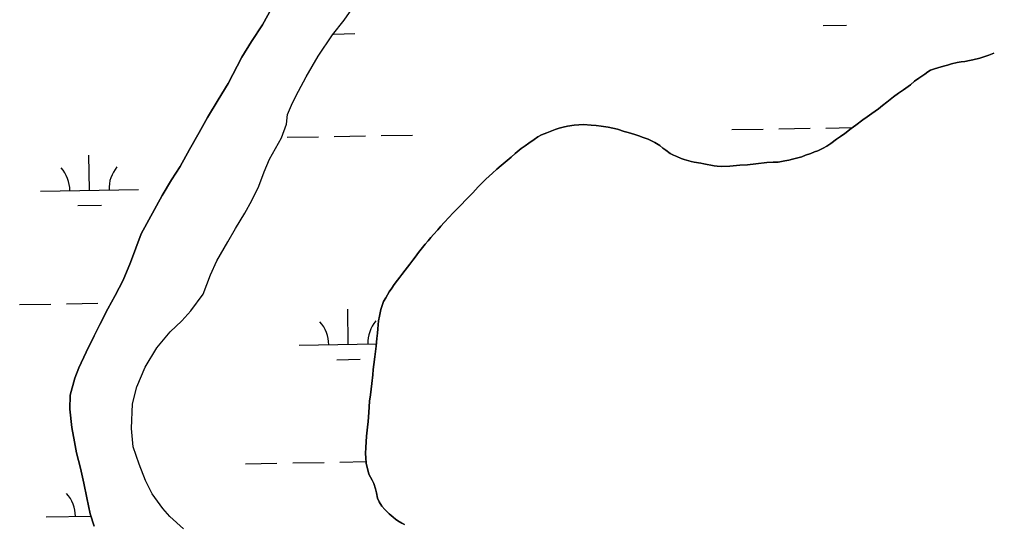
# Model space of a CAD drawing. Extents: x 3887375 to 3925618, y 296674 to 322633.
# Drawn here: x 3911380 to 3912371, y 304669 to 305185 of the extents above; entities that cross this region are included whole.
import ezdxf

# ---------------------------------------------------------------- set-up
doc = ezdxf.new("R2010")
doc.units = 0
doc.layers.add('V-TOPO-SHOR', color=7, linetype='Continuous')
doc.layers.add('V-WETL-SWMP', color=7, linetype='Continuous')

msp = doc.modelspace()

# ---------------------------------------------------------------- linework, layer by layer
at = {"layer": 'V-TOPO-SHOR'}
for points in [[(3911456.63, 304667.1), (3911452.67, 304679.7), (3911449.23, 304695.85), (3911445.96, 304710.95), (3911442.7, 304726.04), (3911438.73, 304742.01), (3911436.55, 304753.02), (3911434, 304767.76), (3911431.79, 304786.59), (3911432.26, 304800.63), (3911436.99, 304818.06), (3911441.03, 304828.74), (3911448.6, 304844.59), (3911456.71, 304861.33), (3911462.52, 304872.91), (3911470.63, 304889.11), (3911478.04, 304902.65), (3911486.15, 304918.14), (3911493.71, 304936.3), (3911504.43, 304965.49), (3911525.95, 305004.68), (3911535.47, 305020.89), (3911544.3, 305034.43), (3911554, 305051.71), (3911563.88, 305069.16), (3911572.35, 305084.3), (3911583.29, 305102.48), (3911593.35, 305119.22), (3911607.27, 305146.11), (3911617.34, 305161.97), (3911628.46, 305179.08), (3911639.4, 305198.67)], [(3911547.81, 304664.11), (3911533.72, 304676.67), (3911526.75, 304684.99), (3911515.67, 304699.87), (3911509.04, 304713.71), (3911502.4, 304730.21), (3911496.28, 304747.95), (3911494.6, 304766.6), (3911495.92, 304792.02), (3911500.29, 304809.27), (3911508.73, 304829.39), (3911520.56, 304849.17), (3911534.35, 304865.57), (3911546.03, 304876.64), (3911555.23, 304886.98), (3911567.95, 304904.1), (3911575.51, 304923.68), (3911581.67, 304938.1), (3911592.96, 304957.34), (3911600.72, 304971.05), (3911610.26, 304986.55), (3911617.67, 304999.56), (3911624.71, 305014.34), (3911630.16, 305028.93), (3911635.61, 305041.93), (3911647.96, 305063.66), (3911652.88, 305077.54), (3911653.9, 305087.32), (3911659.01, 305099.43), (3911665.18, 305111.36), (3911673.11, 305125.78), (3911685.11, 305147.16), (3911699.95, 305168.73), (3911711.61, 305183.88), (3911722.74, 305199.39)], [(3912058.67, 305041.55), (3912065.79, 305039.45), (3912068.81, 305038.92), (3912075.75, 305037.71), (3912078.77, 305037.19), (3912082.15, 305036.49), (3912085.71, 305035.62), (3912089.26, 305034.92), (3912092.46, 305034.58), (3912096.73, 305034.24), (3912105.26, 305034.81), (3912115.38, 305035.74), (3912123.38, 305036.13), (3912131.91, 305037.23), (3912143.1, 305038.52), (3912149.31, 305038.73), (3912154.47, 305038.93), (3912161.39, 305040.2), (3912165.3, 305040.75), (3912169.21, 305041.83), (3912174.71, 305043.28), (3912178.62, 305044.36), (3912182.34, 305045.98), (3912188.02, 305047.78), (3912191.75, 305049.21), (3912195.12, 305050.47), (3912200.62, 305052.98), (3912204.16, 305055.13), (3912208.24, 305057.81), (3912214.08, 305062.1), (3912218.16, 305065.14), (3912222.59, 305068.18), (3912228.97, 305073.01), (3912233.75, 305076.58), (3912240.84, 305082.12), (3912245.44, 305085.16), (3912250.23, 305088.56), (3912256.96, 305093.21), (3912261.04, 305096.6), (3912265.46, 305099.99), (3912272.37, 305105.53), (3912277.51, 305109.11), (3912282.3, 305112.68), (3912289.56, 305117.87), (3912293.81, 305121.44), (3912298.06, 305124.66), (3912304.09, 305128.77), (3912307.28, 305131.09), (3912309.94, 305132.7), (3912314.02, 305133.96), (3912317.39, 305135.04), (3912323.43, 305136.85), (3912327.51, 305137.93), (3912331.41, 305139.19), (3912337.09, 305140.46), (3912341.18, 305141.19), (3912344.91, 305141.74), (3912349.88, 305142.65), (3912353.25, 305143.37), (3912360.36, 305145), (3912365.5, 305146.8), (3912369.41, 305148.24), (3912374.55, 305150.04)], [(3911734.21, 304731.31), (3911733.83, 304736.64), (3911733.64, 304741.26), (3911733.79, 304747.31), (3911734.12, 304752.99), (3911734.45, 304758.86), (3911735.65, 304767.93), (3911736.16, 304773.97), (3911736.84, 304783.04), (3911737.34, 304788.91), (3911737.68, 304794.77), (3911738.71, 304801.17), (3911739.4, 304806.87), (3911739.91, 304812.73), (3911740.94, 304821.62), (3911741.45, 304826.96), (3911742.14, 304832.11), (3911742.99, 304839.93), (3911743.86, 304845.45), (3911744.55, 304850.96), (3911745.23, 304858.78), (3911745.74, 304864.12), (3911746.07, 304868.56), (3911746.93, 304876.56), (3911747.62, 304881.36), (3911749.19, 304888.3), (3911750.59, 304892.39), (3911752, 304896.49), (3911754.12, 304900.23), (3911757.82, 304906.29), (3911760.47, 304910.21), (3911762.77, 304913.77), (3911766.3, 304918.41), (3911768.42, 304921.44), (3911770.54, 304924.11), (3911774.08, 304928.39), (3911776.2, 304931.42), (3911778.68, 304934.45), (3911781.86, 304938.73), (3911784.16, 304941.76), (3911787.69, 304946.58), (3911790.16, 304949.79), (3911794.41, 304955.14), (3911797.41, 304958.52), (3911800.07, 304961.73), (3911802.72, 304964.77), (3911807.32, 304969.76), (3911810.5, 304973.33), (3911813.69, 304977.08), (3911818.99, 304982.61), (3911822.53, 304986.53), (3911825.54, 304989.74), (3911829.26, 304993.49), (3911837.75, 305001.88), (3911842.88, 305007.41), (3911848.54, 305013.65), (3911852.26, 305017.4), (3911856.15, 305021.33), (3911863.06, 305027.58), (3911867.66, 305031.68), (3911871.91, 305035.26), (3911878.11, 305040.44), (3911882, 305044.01), (3911886.08, 305047.76), (3911892.46, 305052.58), (3911896.35, 305055.62), (3911900.07, 305058.12), (3911905.74, 305062.05), (3911909.47, 305064.74), (3911913.01, 305066.53), (3911918.51, 305068.86), (3911921.88, 305070.12), (3911927.03, 305072.1), (3911931.11, 305073.36), (3911935.19, 305074.44), (3911939.46, 305075.52), (3911946.38, 305076.62), (3911951.18, 305077), (3911955.8, 305077.19), (3911963.62, 305076.69), (3911968.77, 305076.36), (3911973.93, 305075.67), (3911981.22, 305074.63), (3911986.02, 305073.41), (3911990.65, 305072.36), (3911997.59, 305070.26), (3912001.68, 305069.21), (3912008.27, 305067.1), (3912012.54, 305065.52), (3912016.81, 305064.12), (3912021.79, 305062.19), (3912025.18, 305060.6), (3912028.74, 305058.84), (3912033.73, 305055.66), (3912036.94, 305053.19), (3912039.79, 305051.07), (3912044.25, 305047.71), (3912047.81, 305045.95), (3912051.01, 305044.54), (3912055.64, 305042.6), (3912058.67, 305041.55)], [(3911773.21, 304668.56), (3911770.54, 304670.15), (3911766.62, 304672.45), (3911764.13, 304674.21), (3911761.63, 304676.16), (3911757.71, 304679.52), (3911755.39, 304681.82), (3911753.07, 304683.94), (3911750.03, 304687.3), (3911747.35, 304691.91), (3911745.91, 304695.46), (3911744.65, 304700.97), (3911743.56, 304705.23), (3911741.94, 304710.55), (3911740.32, 304713.92), (3911738.71, 304716.94), (3911736.74, 304720.13), (3911734.21, 304731.31)]]:
    msp.add_lwpolyline(points, dxfattribs=at)
at = {"layer": 'V-WETL-SWMP'}
for p, q in [((3911711.61, 305183.88), (3911722.74, 305199.39)), ((3911699.95, 305168.73), (3911711.61, 305183.88)), ((3912200.36, 305178.27), (3912224.35, 305178.68)), ((3911685.11, 305147.16), (3911699.95, 305168.73)), ((3911700.69, 305169.69), (3911722.52, 305170.07)), ((3911673.11, 305125.79), (3911685.11, 305147.16)), ((3912341.18, 305141.19), (3912337.09, 305140.46)), ((3912344.91, 305141.74), (3912341.18, 305141.19)), ((3912349.88, 305142.64), (3912344.91, 305141.74)), ((3912353.25, 305143.37), (3912349.88, 305142.64)), ((3912360.36, 305145), (3912353.25, 305143.37)), ((3912365.5, 305146.8), (3912360.36, 305145)), ((3912369.41, 305148.24), (3912365.5, 305146.8)), ((3912374.55, 305150.04), (3912369.41, 305148.24)), ((3912307.28, 305131.09), (3912304.09, 305128.77)), ((3912309.94, 305132.7), (3912307.28, 305131.09)), ((3912314.02, 305133.96), (3912309.94, 305132.7)), ((3912317.39, 305135.04), (3912314.02, 305133.96)), ((3912323.43, 305136.85), (3912317.39, 305135.04)), ((3912327.51, 305137.93), (3912323.43, 305136.85)), ((3912331.41, 305139.19), (3912327.51, 305137.93)), ((3912337.09, 305140.46), (3912331.41, 305139.19)), ((3911665.18, 305111.36), (3911673.11, 305125.79)), ((3912293.81, 305121.44), (3912289.56, 305117.87)), ((3912298.06, 305124.66), (3912293.81, 305121.44)), ((3912304.09, 305128.77), (3912298.06, 305124.66)), ((3911659.01, 305099.43), (3911665.18, 305111.36)), ((3912282.3, 305112.68), (3912277.51, 305109.11)), ((3912289.56, 305117.87), (3912282.3, 305112.68)), ((3912272.37, 305105.53), (3912265.46, 305099.99)), ((3912277.51, 305109.11), (3912272.37, 305105.53)), ((3911653.91, 305087.32), (3911659.01, 305099.43)), ((3912256.96, 305093.21), (3912250.23, 305088.56)), ((3912261.04, 305096.6), (3912256.96, 305093.21)), ((3912265.46, 305099.99), (3912261.04, 305096.6)), ((3911652.88, 305077.54), (3911653.91, 305087.32)), ((3912240.84, 305082.12), (3912233.75, 305076.58)), ((3912245.45, 305085.16), (3912240.84, 305082.12)), ((3912250.23, 305088.56), (3912245.45, 305085.16)), ((3911647.96, 305063.66), (3911652.88, 305077.54)), ((3911927.03, 305072.1), (3911921.88, 305070.12)), ((3911931.11, 305073.36), (3911927.03, 305072.1)), ((3911935.19, 305074.44), (3911931.11, 305073.36)), ((3911939.45, 305075.53), (3911935.19, 305074.44)), ((3911946.38, 305076.62), (3911939.45, 305075.53)), ((3911951.18, 305077), (3911946.38, 305076.62)), ((3911955.8, 305077.19), (3911951.18, 305077)), ((3911963.62, 305076.69), (3911955.8, 305077.19)), ((3911968.77, 305076.36), (3911963.62, 305076.69)), ((3911973.93, 305075.67), (3911968.77, 305076.36)), ((3911981.22, 305074.63), (3911973.93, 305075.67)), ((3911986.02, 305073.41), (3911981.22, 305074.63)), ((3911990.65, 305072.36), (3911986.02, 305073.41)), ((3911997.59, 305070.26), (3911990.65, 305072.36)), ((3912107.32, 305072.02), (3912139.32, 305072.56)), ((3912155.32, 305072.84), (3912187.31, 305073.39)), ((3912203.31, 305073.66), (3912230.47, 305074.13)), ((3912228.97, 305073.01), (3912222.59, 305068.18)), ((3912233.75, 305076.58), (3912228.97, 305073.01)), ((3911635.61, 305041.93), (3911647.96, 305063.66)), ((3911653.48, 305064.23), (3911685.48, 305064.77)), ((3911701.47, 305065.05), (3911733.47, 305065.6)), ((3911749.47, 305065.87), (3911781.46, 305066.42)), ((3911905.74, 305062.05), (3911900.07, 305058.12)), ((3911909.46, 305064.74), (3911905.74, 305062.05)), ((3911913.01, 305066.53), (3911909.46, 305064.74)), ((3911918.51, 305068.86), (3911913.01, 305066.53)), ((3911921.88, 305070.12), (3911918.51, 305068.86)), ((3912001.68, 305069.21), (3911997.59, 305070.26)), ((3912008.27, 305067.1), (3912001.68, 305069.21)), ((3912012.54, 305065.52), (3912008.27, 305067.1)), ((3912016.81, 305064.12), (3912012.54, 305065.52)), ((3912021.79, 305062.19), (3912016.81, 305064.12)), ((3912025.18, 305060.6), (3912021.79, 305062.19)), ((3912214.09, 305062.1), (3912208.24, 305057.81)), ((3912218.16, 305065.14), (3912214.09, 305062.1)), ((3912222.59, 305068.18), (3912218.16, 305065.14)), ((3911892.45, 305052.58), (3911886.08, 305047.76)), ((3911896.35, 305055.62), (3911892.45, 305052.58)), ((3911900.07, 305058.12), (3911896.35, 305055.62)), ((3912028.74, 305058.84), (3912025.18, 305060.6)), ((3912033.73, 305055.66), (3912028.74, 305058.84)), ((3912036.94, 305053.19), (3912033.73, 305055.66)), ((3912039.79, 305051.07), (3912036.94, 305053.19)), ((3912200.62, 305052.98), (3912195.12, 305050.47)), ((3912204.16, 305055.13), (3912200.62, 305052.98)), ((3912208.24, 305057.81), (3912204.16, 305055.13)), ((3911451.79, 305010.01), (3911451.17, 305046.01)), ((3911630.16, 305028.93), (3911635.61, 305041.93)), ((3911882, 305044.01), (3911878.11, 305040.43)), ((3911886.08, 305047.76), (3911882, 305044.01)), ((3912044.25, 305047.71), (3912039.79, 305051.07)), ((3912047.81, 305045.95), (3912044.25, 305047.71)), ((3912051.01, 305044.54), (3912047.81, 305045.95)), ((3912055.64, 305042.6), (3912051.01, 305044.54)), ((3912058.67, 305041.55), (3912055.64, 305042.6)), ((3912169.21, 305041.83), (3912165.3, 305040.75)), ((3912174.71, 305043.28), (3912169.21, 305041.83)), ((3912178.62, 305044.36), (3912174.71, 305043.28)), ((3912182.34, 305045.98), (3912178.62, 305044.36)), ((3912188.02, 305047.78), (3912182.34, 305045.98)), ((3912191.75, 305049.21), (3912188.02, 305047.78)), ((3912195.12, 305050.47), (3912191.75, 305049.21)), ((3911871.91, 305035.26), (3911867.66, 305031.68)), ((3911878.11, 305040.43), (3911871.91, 305035.26)), ((3912065.79, 305039.44), (3912058.67, 305041.55)), ((3912068.81, 305038.92), (3912065.79, 305039.44)), ((3912075.75, 305037.71), (3912068.81, 305038.92)), ((3912078.77, 305037.19), (3912075.75, 305037.71)), ((3912082.15, 305036.49), (3912078.77, 305037.19)), ((3912085.71, 305035.62), (3912082.15, 305036.49)), ((3912089.26, 305034.92), (3912085.71, 305035.62)), ((3912092.46, 305034.58), (3912089.26, 305034.92)), ((3912096.73, 305034.24), (3912092.46, 305034.58)), ((3912105.26, 305034.81), (3912096.73, 305034.24)), ((3912115.38, 305035.74), (3912105.26, 305034.81)), ((3912123.38, 305036.13), (3912115.38, 305035.74)), ((3912131.91, 305037.23), (3912123.38, 305036.13)), ((3912143.1, 305038.52), (3912131.91, 305037.23)), ((3912149.32, 305038.73), (3912143.1, 305038.52)), ((3912154.47, 305038.93), (3912149.32, 305038.73)), ((3912161.4, 305040.2), (3912154.47, 305038.93)), ((3912165.3, 305040.75), (3912161.4, 305040.2)), ((3911624.71, 305014.34), (3911630.16, 305028.93)), ((3911863.06, 305027.58), (3911856.15, 305021.33)), ((3911867.66, 305031.68), (3911863.06, 305027.58)), ((3911617.67, 304999.56), (3911624.71, 305014.34)), ((3911848.54, 305013.65), (3911842.88, 305007.41)), ((3911852.26, 305017.4), (3911848.54, 305013.65)), ((3911856.15, 305021.33), (3911852.26, 305017.4)), ((3911401.8, 305009.16), (3911501.78, 305010.87)), ((3911842.88, 305007.41), (3911837.75, 305001.88)), ((3911440.06, 304994.38), (3911464.05, 304994.79)), ((3911610.26, 304986.55), (3911617.67, 304999.56)), ((3911829.26, 304993.49), (3911825.54, 304989.74)), ((3911837.75, 305001.88), (3911829.26, 304993.49)), ((3911600.72, 304971.05), (3911610.26, 304986.55)), ((3911818.99, 304982.61), (3911813.69, 304977.08)), ((3911822.53, 304986.53), (3911818.99, 304982.61)), ((3911825.54, 304989.74), (3911822.53, 304986.53)), ((3911810.5, 304973.33), (3911807.32, 304969.76)), ((3911813.69, 304977.08), (3911810.5, 304973.33)), ((3911592.96, 304957.34), (3911600.72, 304971.05)), ((3911802.72, 304964.77), (3911800.07, 304961.73)), ((3911807.32, 304969.76), (3911802.72, 304964.77)), ((3911581.67, 304938.1), (3911592.96, 304957.34)), ((3911794.41, 304955.14), (3911790.16, 304949.79)), ((3911797.41, 304958.52), (3911794.41, 304955.14)), ((3911800.07, 304961.73), (3911797.41, 304958.52)), ((3911787.69, 304946.58), (3911784.16, 304941.76)), ((3911790.16, 304949.79), (3911787.69, 304946.58)), ((3911575.51, 304923.68), (3911581.67, 304938.1)), ((3911778.68, 304934.45), (3911776.2, 304931.42)), ((3911781.86, 304938.73), (3911778.68, 304934.45)), ((3911784.16, 304941.76), (3911781.86, 304938.73)), ((3911567.95, 304904.1), (3911575.51, 304923.68)), ((3911770.54, 304924.11), (3911768.42, 304921.44)), ((3911774.08, 304928.39), (3911770.54, 304924.11)), ((3911776.2, 304931.42), (3911774.08, 304928.39)), ((3911762.77, 304913.77), (3911760.47, 304910.21)), ((3911766.3, 304918.41), (3911762.77, 304913.77)), ((3911768.42, 304921.44), (3911766.3, 304918.41)), ((3911555.23, 304886.99), (3911567.95, 304904.1)), ((3911757.82, 304906.29), (3911754.12, 304900.23)), ((3911760.47, 304910.21), (3911757.82, 304906.29)), ((3911380.37, 304893.34), (3911412.37, 304893.89)), ((3911428.37, 304894.16), (3911460.36, 304894.71)), ((3911752, 304896.49), (3911750.6, 304892.39)), ((3911754.12, 304900.23), (3911752, 304896.49)), ((3911546.03, 304876.64), (3911555.23, 304886.99)), ((3911715.97, 304852.66), (3911715.35, 304888.66)), ((3911749.19, 304888.3), (3911747.62, 304881.36)), ((3911750.6, 304892.39), (3911749.19, 304888.3)), ((3911534.35, 304865.57), (3911546.03, 304876.64)), ((3911746.93, 304876.56), (3911746.07, 304868.56)), ((3911747.62, 304881.36), (3911746.93, 304876.56)), ((3911520.56, 304849.17), (3911534.35, 304865.57)), ((3911745.74, 304864.12), (3911745.23, 304858.78)), ((3911746.07, 304868.56), (3911745.74, 304864.12)), ((3911745.23, 304858.78), (3911744.55, 304850.96)), ((3911508.73, 304829.39), (3911520.56, 304849.17)), ((3911665.97, 304851.8), (3911744.74, 304853.16)), ((3911743.86, 304845.45), (3911743, 304839.93)), ((3911744.55, 304850.96), (3911743.86, 304845.45)), ((3911704.23, 304837.03), (3911728.23, 304837.44)), ((3911743, 304839.93), (3911742.14, 304832.11)), ((3911500.29, 304809.28), (3911508.73, 304829.39)), ((3911741.45, 304826.96), (3911740.94, 304821.62)), ((3911742.14, 304832.11), (3911741.45, 304826.96)), ((3911740.94, 304821.62), (3911739.91, 304812.73)), ((3911495.92, 304792.02), (3911500.29, 304809.28)), ((3911739.4, 304806.86), (3911738.71, 304801.17)), ((3911739.91, 304812.73), (3911739.4, 304806.86)), ((3911737.68, 304794.77), (3911737.34, 304788.91)), ((3911738.71, 304801.17), (3911737.68, 304794.77)), ((3911494.6, 304766.6), (3911495.92, 304792.02)), ((3911737.34, 304788.91), (3911736.83, 304783.04)), ((3911736.83, 304783.04), (3911736.16, 304773.97)), ((3911496.28, 304747.95), (3911494.6, 304766.6)), ((3911735.66, 304767.93), (3911734.45, 304758.86)), ((3911736.16, 304773.97), (3911735.66, 304767.93)), ((3911734.45, 304758.86), (3911734.12, 304752.99)), ((3911502.4, 304730.21), (3911496.28, 304747.95)), ((3911733.79, 304747.3), (3911733.63, 304741.26)), ((3911734.12, 304752.99), (3911733.79, 304747.3)), ((3911733.63, 304741.26), (3911733.83, 304736.64)), ((3911733.83, 304736.64), (3911734.21, 304731.31)), ((3911509.04, 304713.71), (3911502.4, 304730.21)), ((3911611.2, 304730.78), (3911643.19, 304731.33)), ((3911659.19, 304731.6), (3911691.19, 304732.15)), ((3911707.18, 304732.42), (3911734.1, 304732.89)), ((3911734.21, 304731.31), (3911736.74, 304720.13)), ((3911736.74, 304720.13), (3911738.71, 304716.94)), ((3911738.71, 304716.94), (3911740.32, 304713.92)), ((3911515.67, 304699.87), (3911509.04, 304713.71)), ((3911740.32, 304713.92), (3911741.94, 304710.55)), ((3911741.94, 304710.55), (3911743.56, 304705.23)), ((3911743.56, 304705.23), (3911744.64, 304700.97)), ((3911526.75, 304684.99), (3911515.67, 304699.87)), ((3911744.64, 304700.97), (3911745.91, 304695.46)), ((3911745.91, 304695.46), (3911747.35, 304691.91)), ((3911747.35, 304691.91), (3911750.03, 304687.3)), ((3911750.03, 304687.3), (3911753.07, 304683.94)), ((3911407.51, 304676.53), (3911453.42, 304677.32)), ((3911533.72, 304676.67), (3911526.75, 304684.99)), ((3911547.81, 304664.11), (3911533.72, 304676.67)), ((3911753.07, 304683.94), (3911755.39, 304681.82)), ((3911755.39, 304681.82), (3911757.71, 304679.52)), ((3911757.71, 304679.52), (3911761.63, 304676.16)), ((3911761.63, 304676.16), (3911764.13, 304674.21)), ((3911764.13, 304674.21), (3911766.62, 304672.45)), ((3911766.62, 304672.45), (3911770.54, 304670.15)), ((3911770.54, 304670.15), (3911773.21, 304668.56))]:
    msp.add_line(p, q, dxfattribs=at)
msp.add_lwpolyline([(3911639.4, 305198.67), (3911628.46, 305179.08), (3911617.34, 305161.97), (3911607.28, 305146.11), (3911593.35, 305119.22), (3911583.29, 305102.48), (3911572.35, 305084.3), (3911563.88, 305069.16), (3911554, 305051.71), (3911544.3, 305034.43), (3911535.47, 305020.89), (3911525.95, 305004.67), (3911504.43, 304965.49), (3911493.71, 304936.3), (3911486.15, 304918.14), (3911478.04, 304902.65), (3911470.63, 304889.11), (3911462.52, 304872.91), (3911456.71, 304861.33), (3911448.6, 304844.59), (3911441.03, 304828.74), (3911436.99, 304818.07), (3911432.26, 304800.63), (3911431.79, 304786.59), (3911434, 304767.76), (3911436.55, 304753.02), (3911438.73, 304742.01), (3911442.7, 304726.04), (3911445.96, 304710.95), (3911449.23, 304695.85), (3911452.67, 304679.7), (3911456.63, 304667.1)], dxfattribs=at)
for centre, start, end in [((3911396.55, 305009.54), 0.21154, 41.7552), ((3911507.02, 305011.44), 140.21154, 181.75519), ((3911660.72, 304852.19), 0.21154, 41.7552), ((3911771.19, 304854.09), 140.21154, 181.75519), ((3911402.26, 304676.91), 0.21154, 41.7552)]:
    msp.add_arc(centre, 35.25, start, end, dxfattribs=at)

doc.saveas('drawing.dxf')
